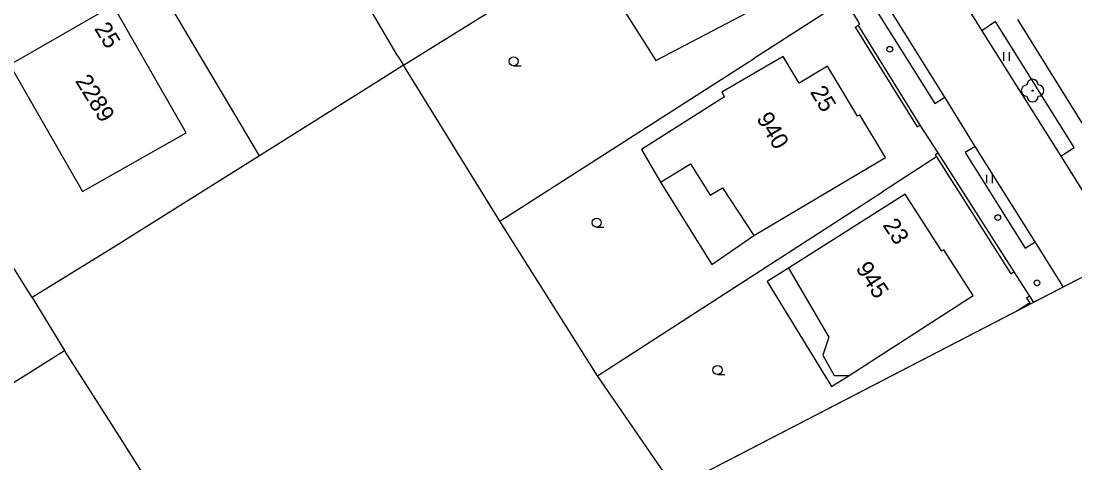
# Model space of a CAD drawing. Extents: x -493753 to -49290, y -1127285 to -112654.
# Drawn here: x -492877.4 to -492784.3, y -1126908.9 to -1126869.8 of the extents above; entities that cross this region are included whole.
import ezdxf

# ---------------------------------------------------------------- set-up
doc = ezdxf.new("R2010")
doc.units = 0
for name, color, linetype in [('Vrstva 1', 7, 'Continuous'), ('Vrstva 10', 7, 'Continuous'), ('Vrstva 11', 7, 'Continuous'), ('Vrstva 22', 7, 'Continuous'), ('Vrstva 28', 7, 'Continuous'), ('Vrstva 36', 7, 'Continuous'), ('Vrstva 43', 7, 'Continuous'), ('Vrstva 44', 7, 'Continuous'), ('Vrstva 5', 7, 'Continuous'), ('Vrstva 60', 7, 'Continuous'), ('Vrstva 7', 7, 'Continuous'), ('Vrstva 8', 7, 'Continuous')]:
    doc.layers.add(name, color=color, linetype=linetype)

msp = doc.modelspace()

# ---------------------------------------------------------------- linework, layer by layer
at = {"layer": 'Vrstva 1'}
msp.add_lwpolyline([(-493753.129, -1126773.634), (-493540.881, -1127284.865), (-492737.61, -1126868.64), (-492950.39, -1126535.73)], dxfattribs=at)
at = {"layer": 'Vrstva 10'}
for p, q in [((-492795.78, -1126876.55), (-492808.98, -1126855.44)), ((-492809.9, -1126856), (-492796.66, -1126877.13)), ((-492791.31, -1126869.87), (-492792.5, -1126870.69)), ((-492784.35, -1126881.02), (-492791.31, -1126869.87)), ((-492792.5, -1126870.69), (-492785.53, -1126881.78)), ((-492796.66, -1126877.13), (-492795.78, -1126876.55)), ((-492793.09, -1126880.91), (-492795.78, -1126876.55)), ((-492793.09, -1126880.91), (-492793.98, -1126881.45)), ((-492787.8, -1126889.36), (-492793.09, -1126880.91)), ((-492793.98, -1126881.45), (-492788.69, -1126889.92)), ((-492785.53, -1126881.78), (-492784.35, -1126881.02)), ((-492785.53, -1126881.78), (-492780.015, -1126890.613)), ((-492788.69, -1126889.92), (-492787.8, -1126889.36)), ((-492785.303, -1126893.353), (-492787.8, -1126889.36))]:
    msp.add_line(p, q, dxfattribs=at)
msp.add_lwpolyline([(-492800.95, -1126857.11), (-492795.16, -1126866.39), (-492792.5, -1126870.69)], dxfattribs=at)
at = {"layer": 'Vrstva 11'}
for points in [[(-492844.14, -1126872.92), (-492852.19, -1126859.15)], [(-492843.63, -1126873.74), (-492830.65, -1126865.63)], [(-492856.37, -1126881.76), (-492864.74, -1126867.57)], [(-492844.14, -1126872.92), (-492843.63, -1126873.74)], [(-492835.12, -1126887.54), (-492812.6, -1126873.11)], [(-492843.63, -1126873.74), (-492845.8, -1126875.1)], [(-492835.12, -1126887.54), (-492843.63, -1126873.74)], [(-492845.8, -1126875.1), (-492856.37, -1126881.76)], [(-492856.37, -1126881.76), (-492869.32, -1126889.89)], [(-492820.91, -1126884.07), (-492816.38, -1126891.35)], [(-492826.49, -1126901.2), (-492801.28, -1126884.93)], [(-492876.45, -1126894.29), (-492880.9, -1126887.21)], [(-492826.49, -1126901.2), (-492835.12, -1126887.54)], [(-492816.38, -1126891.35), (-492812.67, -1126888.8)], [(-492869.32, -1126889.89), (-492876.45, -1126894.29)], [(-492809.6, -1126891.69), (-492811.48, -1126892.86)], [(-492811.48, -1126892.86), (-492805.81, -1126902.14)], [(-492876.45, -1126894.29), (-492873.59, -1126898.97)], [(-492882.37, -1126904.48), (-492873.59, -1126898.97)], [(-492868.73, -1126906.59), (-492873.59, -1126898.97)], [(-492819.656, -1126911.153), (-492826.49, -1126901.2)], [(-492805.81, -1126902.14), (-492804.25, -1126901.17)], [(-492866.31, -1126910.42), (-492868.73, -1126906.59)]]:
    msp.add_lwpolyline(points, dxfattribs=at)
at = {"layer": 'Vrstva 22'}
msp.add_circle((-492788.02, -1126875.98), 0.05, dxfattribs=at)
for centre, start, end in [((-492788.02, -1126875.48), 0, 180), ((-492788.52, -1126875.98), 90, 270), ((-492787.52, -1126875.98), 270, 90), ((-492788.02, -1126876.48), 180, 0)]:
    msp.add_arc(centre, 0.5, start, end, dxfattribs=at)
at = {"layer": 'Vrstva 28'}
for centre in [(-492800.65, -1126872.32), (-492791.1, -1126887.21), (-492787.63, -1126892.99)]:
    msp.add_circle(centre, 0.25, dxfattribs=at)
at = {"layer": 'Vrstva 36'}
for p, q in [((-492790.57, -1126873.33), (-492790.57, -1126872.58)), ((-492790.07, -1126873.33), (-492790.07, -1126872.58)), ((-492833.892, -1126873.8), (-492833.242, -1126873.797)), ((-492792.07, -1126884.17), (-492792.07, -1126883.42)), ((-492791.57, -1126884.17), (-492791.57, -1126883.42)), ((-492826.562, -1126888.06), (-492825.912, -1126888.057)), ((-492815.872, -1126901.1), (-492815.222, -1126901.097))]:
    msp.add_line(p, q, dxfattribs=at)
for centre in [(-492833.892, -1126873.397), (-492826.562, -1126887.657), (-492815.872, -1126900.697)]:
    msp.add_circle(centre, 0.403, dxfattribs=at)
at = {"layer": 'Vrstva 5'}
for p, q in [((-492826.68, -1126864.85), (-492821.34, -1126873.3)), ((-492821.34, -1126873.3), (-492810, -1126867.37)), ((-492878.43, -1126873.69), (-492872.01, -1126884.9)), ((-492799.3, -1126885.15), (-492809.6, -1126891.69)), ((-492796.04, -1126890.17), (-492799.3, -1126885.15)), ((-492795.87, -1126890.06), (-492796.04, -1126890.17)), ((-492793.27, -1126894.1), (-492795.87, -1126890.06)), ((-492809.6, -1126891.69), (-492806.04, -1126897.8)), ((-492804.25, -1126901.17), (-492793.27, -1126894.1)), ((-492806.04, -1126897.8), (-492806.57, -1126899.38)), ((-492806.57, -1126899.38), (-492805.55, -1126901.19)), ((-492805.55, -1126901.19), (-492804.25, -1126901.17))]:
    msp.add_line(p, q, dxfattribs=at)
for points in [[(-492872.01, -1126884.9), (-492862.84, -1126879.71), (-492869.3, -1126868.44), (-492878.43, -1126873.69)], [(-492806.16, -1126873.81), (-492808.67, -1126875.31), (-492810.08, -1126872.96), (-492815.49, -1126876.12), (-492815.25, -1126876.53), (-492822.6, -1126881.18), (-492820.91, -1126884.07)], [(-492801.04, -1126881.9), (-492803.3, -1126878.13), (-492803.5, -1126878.25), (-492806.16, -1126873.81)], [(-492820.91, -1126884.07), (-492818.27, -1126882.46), (-492816.52, -1126885.22), (-492815.44, -1126884.57), (-492812.67, -1126888.8)], [(-492812.67, -1126888.8), (-492801.04, -1126881.9)]]:
    msp.add_lwpolyline(points, dxfattribs=at)
at = {"layer": 'Vrstva 60'}
msp.add_lwpolyline([(-492991.121, -1127000), (-492737.61, -1126868.64), (-492950.39, -1126535.73), (-493125, -1126587.478)], dxfattribs=at)
at = {"layer": 'Vrstva 7'}
for p, q in [((-492781.83, -1126881.79), (-492789.33, -1126869.69)), ((-492803.7, -1126870.37), (-492803.44, -1126870.21)), ((-492798.24, -1126879.19), (-492797.98, -1126879.03)), ((-492796.64, -1126881.64), (-492796.39, -1126881.48)), ((-492796.39, -1126881.48), (-492789.69, -1126892.02)), ((-492789.94, -1126892.18), (-492789.69, -1126892.02)), ((-492788.3, -1126894.17), (-492788.56, -1126894.33)), ((-492788.56, -1126894.33), (-492788.28, -1126894.76)), ((-492788.3, -1126894.17), (-492787.954, -1126894.726)), ((-492788.28, -1126894.76), (-492788.216, -1126894.862))]:
    msp.add_line(p, q, dxfattribs=at)
for points in [[(-492804.89, -1126868.14), (-492812.6, -1126873.11)], [(-492803.7, -1126870.37), (-492798.24, -1126879.19)], [(-492803.46, -1126869.84), (-492803.33, -1126870.09), (-492803.44, -1126870.21)], [(-492803.44, -1126870.21), (-492797.98, -1126879.03)], [(-492796.51, -1126881.85), (-492801.28, -1126884.93)], [(-492796.64, -1126881.64), (-492796.51, -1126881.85), (-492789.94, -1126892.18)], [(-492788.28, -1126894.76), (-492789.346, -1126895.447)]]:
    msp.add_lwpolyline(points, dxfattribs=at)
at = {"layer": 'Vrstva 8'}
for points in [[(-492804.18, -1126868.68), (-492803.46, -1126869.84)], [(-492797.98, -1126879.03), (-492796.39, -1126881.48)], [(-492789.69, -1126892.02), (-492788.3, -1126894.17)]]:
    msp.add_lwpolyline(points, dxfattribs=at)

# ---------------------------------------------------------------- texts
at = {"layer": 'Vrstva 43'}
for s, rotation, p in [('2289', 301.69313, (-492872.685, -1126875.123)), ('940', 300.68754, (-492812.474, -1126878.436)), ('945', 302.76422, (-492803.704, -1126891.702))]:
    msp.add_text(s, height=1.5, rotation=rotation, dxfattribs=at).set_placement(p)
at = {"layer": 'Vrstva 44'}
for s, rotation, p in [('25', 301.13987, (-492870.999, -1126870.486)), ('25', 300.68754, (-492807.724, -1126876.096)), ('23', 302.76422, (-492801.318, -1126887.873))]:
    msp.add_text(s, height=1.5, rotation=rotation, dxfattribs=at).set_placement(p)

doc.saveas('drawing.dxf')
